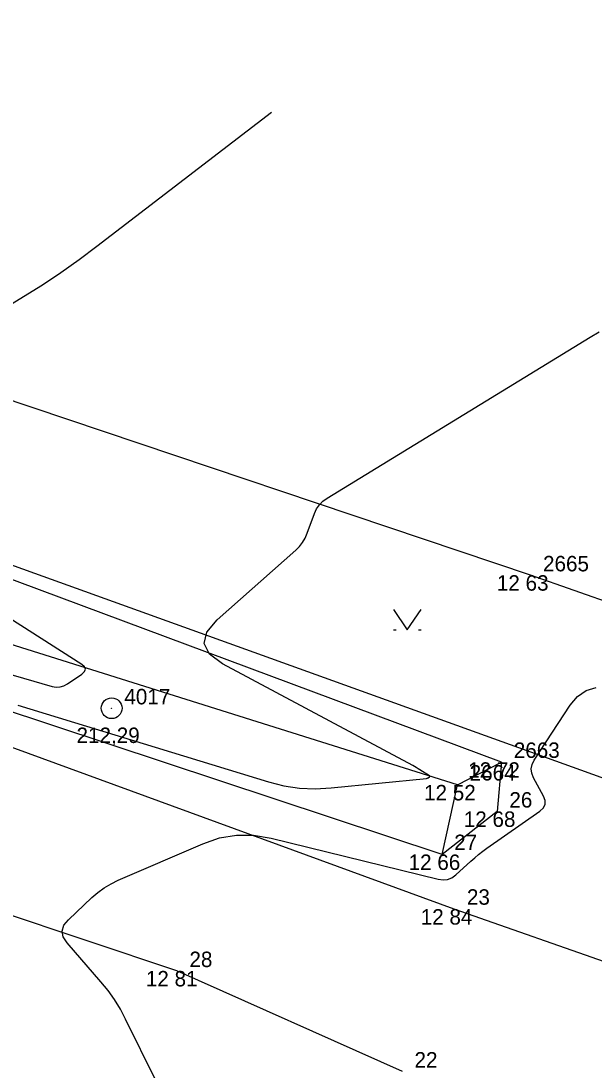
# Model space of a CAD drawing. Extents: x -703403 to -701924, y -1022520 to -1021856.
# Drawn here: x -702015.51 to -702005.13, y -1022311.81 to -1022292.81 of the extents above; entities that cross this region are included whole.
import ezdxf

# ---------------------------------------------------------------- set-up
doc = ezdxf.new("R2010")
doc.units = 0
for name, color, linetype in [('Ex_Minor Contours', 7, 'Continuous'), ('Z_bodove_pole', 7, 'Continuous'), ('Z_bodove_pole_cisla', 7, 'Continuous'), ('Z_bodove_pole_vysky', 7, 'Continuous'), ('Z_body', 7, 'Continuous'), ('Z_body_cisla', 7, 'Continuous'), ('Z_body_vysky_redukovane', 7, 'Continuous'), ('Z_hrany_paty', 7, 'Continuous'), ('Z_katastr_hranice', 7, 'Continuous'), ('Z_komunikace', 7, 'Continuous'), ('Z_komunikace_osa', 7, 'Continuous'), ('Z_pole_rozhranni', 7, 'Continuous'), ('Z_znaky_kultur', 7, 'Continuous')]:
    doc.layers.add(name, color=color, linetype=linetype)

# ---------------------------------------------------------------- blocks, each defined once
blk = doc.blocks.new('POINT_DISPLAY')
blk.add_line((0, 0), (0, 0))
blk = doc.blocks.new('Z314')
for p, q in [((-0.25, 0.17), (0, -0.2)), ((0, -0.2), (0.25, 0.17)), ((-0.25, -0.2), (-0.2, -0.2)), ((0.2, -0.2), (0.25, -0.2))]:
    blk.add_line(p, q)
blk = doc.blocks.new('Z101')
for radius in [0.188, 0.0025]:
    blk.add_circle((0, 0), radius)

msp = doc.modelspace()

# ---------------------------------------------------------------- linework, layer by layer
at = {"layer": 'Ex_Minor Contours'}
for points in [[(-702017.053, -1022298.774), (-702015.465, -1022297.803), (-702015.125, -1022297.588), (-702014.79, -1022297.365), (-702014.461, -1022297.132), (-702014.139, -1022296.891), (-702010.971, -1022294.459)], [(-702015.568, -1022305.207), (-702011.029, -1022306.593), (-702010.748, -1022306.664), (-702010.465, -1022306.707), (-702010.178, -1022306.72), (-702009.889, -1022306.705), (-702008.16, -1022306.531), (-702008.153, -1022306.529), (-702008.146, -1022306.527), (-702008.139, -1022306.524), (-702008.133, -1022306.52), (-702008.107, -1022306.503), (-702008.103, -1022306.499), (-702008.101, -1022306.495), (-702008.103, -1022306.491), (-702008.108, -1022306.486), (-702008.283, -1022306.375), (-702008.315, -1022306.355), (-702008.347, -1022306.336), (-702008.379, -1022306.317), (-702008.411, -1022306.3), (-702011.863, -1022304.453), (-702012.099, -1022304.28), (-702012.194, -1022304.09), (-702012.146, -1022303.883), (-702011.956, -1022303.66), (-702010.532, -1022302.395), (-702010.465, -1022302.329), (-702010.409, -1022302.256), (-702010.362, -1022302.176), (-702010.324, -1022302.09), (-702010.193, -1022301.733), (-702010.154, -1022301.649), (-702010.103, -1022301.575), (-702010.04, -1022301.51), (-702009.965, -1022301.456), (-702005.196, -1022298.536), (-702005.034, -1022298.439)], [(-702018.257, -1022303.903), (-702014.949, -1022304.864), (-702014.875, -1022304.877), (-702014.804, -1022304.874), (-702014.735, -1022304.855), (-702014.669, -1022304.819), (-702014.409, -1022304.641), (-702014.36, -1022304.597), (-702014.345, -1022304.553), (-702014.362, -1022304.51), (-702014.412, -1022304.467), (-702017.366, -1022302.586)], [(-702012.519, -1022313.116), (-702013.617, -1022310.891), (-702013.712, -1022310.711), (-702013.819, -1022310.539), (-702013.936, -1022310.374), (-702014.065, -1022310.216), (-702014.676, -1022309.512), (-702014.746, -1022309.403), (-702014.766, -1022309.297), (-702014.736, -1022309.193), (-702014.655, -1022309.092), (-702014.23, -1022308.692), (-702014.12, -1022308.597), (-702014.003, -1022308.513), (-702013.88, -1022308.439), (-702013.749, -1022308.376), (-702012.216, -1022307.715), (-702011.914, -1022307.611), (-702011.607, -1022307.559), (-702011.296, -1022307.56), (-702010.981, -1022307.612), (-702007.95, -1022308.36), (-702007.863, -1022308.372), (-702007.781, -1022308.363), (-702007.704, -1022308.332), (-702007.633, -1022308.28), (-702007.358, -1022308.03), (-702007.289, -1022307.968), (-702007.218, -1022307.909), (-702007.144, -1022307.852), (-702007.069, -1022307.798), (-702006.106, -1022307.124), (-702006.044, -1022307.066), (-702006.013, -1022307.001), (-702006.012, -1022306.93), (-702006.042, -1022306.851), (-702006.222, -1022306.521), (-702006.255, -1022306.439), (-702006.264, -1022306.358), (-702006.249, -1022306.278), (-702006.209, -1022306.199), (-702005.561, -1022305.205), (-702005.428, -1022305.046), (-702005.27, -1022304.939), (-702005.088, -1022304.884)]]:
    msp.add_lwpolyline(points, dxfattribs=at)
at = {"layer": 'Z_hrany_paty'}
for p, q in [((-702006.8, -1022306.24), (-702021.77, -1022300.66)), ((-702007.6, -1022306.65), (-702022.69, -1022301.91)), ((-702007.88, -1022307.91), (-702016.42, -1022305.08)), ((-702007.6, -1022306.65), (-702006.8, -1022306.24)), ((-702006.8, -1022306.24), (-702006.88, -1022307.13)), ((-702007.88, -1022307.91), (-702007.6, -1022306.65)), ((-702006.88, -1022307.13), (-702007.88, -1022307.91))]:
    msp.add_line(p, q, dxfattribs=at)
at = {"layer": 'Z_katastr_hranice'}
msp.add_line((-701974.6, -1022317.46), (-702046.47, -1022291.59), dxfattribs=at)
at = {"layer": 'Z_komunikace'}
for p, q in [((-702007.66, -1022308.9), (-702016.45, -1022305.69)), ((-702001.17, -1022311.17), (-702007.66, -1022308.9))]:
    msp.add_line(p, q, dxfattribs=at)
at = {"layer": 'Z_komunikace_osa'}
for p, q in [((-702012.69, -1022310.02), (-702017.77, -1022308.32)), ((-702008.6, -1022311.84), (-702012.69, -1022310.02))]:
    msp.add_line(p, q, dxfattribs=at)
at = {"layer": 'Z_pole_rozhranni'}
for p, q in [((-702006.28, -1022302.85), (-702021.67, -1022297.67)), ((-701988.57, -1022309.08), (-702006.28, -1022302.85))]:
    msp.add_line(p, q, dxfattribs=at)

# ---------------------------------------------------------------- block references
at = {"layer": 'Z_bodove_pole'}
msp.add_blockref('Z101', (-702013.87, -1022305.26), dxfattribs=at)
at = {"layer": 'Z_body'}
for p in [(-702006.28, -1022302.85), (-702013.87, -1022305.26), (-702006.8, -1022306.24), (-702007.6, -1022306.65), (-702006.88, -1022307.13), (-702007.88, -1022307.91), (-702007.66, -1022308.9), (-702012.69, -1022310.02)]:
    msp.add_blockref('POINT_DISPLAY', p, dxfattribs=at)
at = {"layer": 'Z_znaky_kultur'}
msp.add_blockref('Z314', (-702008.51, -1022303.64), dxfattribs=at)

# ---------------------------------------------------------------- texts
at = {"layer": 'Z_bodove_pole_cisla'}
msp.add_text('4017', height=0.28, dxfattribs=at).set_placement((-702013.64, -1022305.19))
at = {"layer": 'Z_bodove_pole_vysky'}
msp.add_text('212,29', height=0.28, dxfattribs=at).set_placement((-702014.507, -1022305.89))
at = {"layer": 'Z_body_cisla'}
for s, p in [('2665', (-702006.05, -1022302.78)), ('2663', (-702006.58, -1022306.16)), ('2664', (-702007.38, -1022306.57)), ('26', (-702006.66, -1022307.06)), ('27', (-702007.66, -1022307.83)), ('23', (-702007.43, -1022308.82)), ('28', (-702012.46, -1022309.95)), ('22', (-702008.38, -1022311.77))]:
    msp.add_text(s, height=0.28, dxfattribs=at).set_placement(p)
at = {"layer": 'Z_body_vysky_redukovane'}
for s, p in [('12 63', (-702006.887, -1022303.13)), ('12 72', (-702007.407, -1022306.52)), ('12 52', (-702008.207, -1022306.93)), ('12 68', (-702007.487, -1022307.41)), ('12 66', (-702008.487, -1022308.19)), ('12 84', (-702008.267, -1022309.18)), ('12 81', (-702013.25, -1022310.3))]:
    msp.add_text(s, height=0.28, dxfattribs=at).set_placement(p)

doc.saveas('drawing.dxf')
